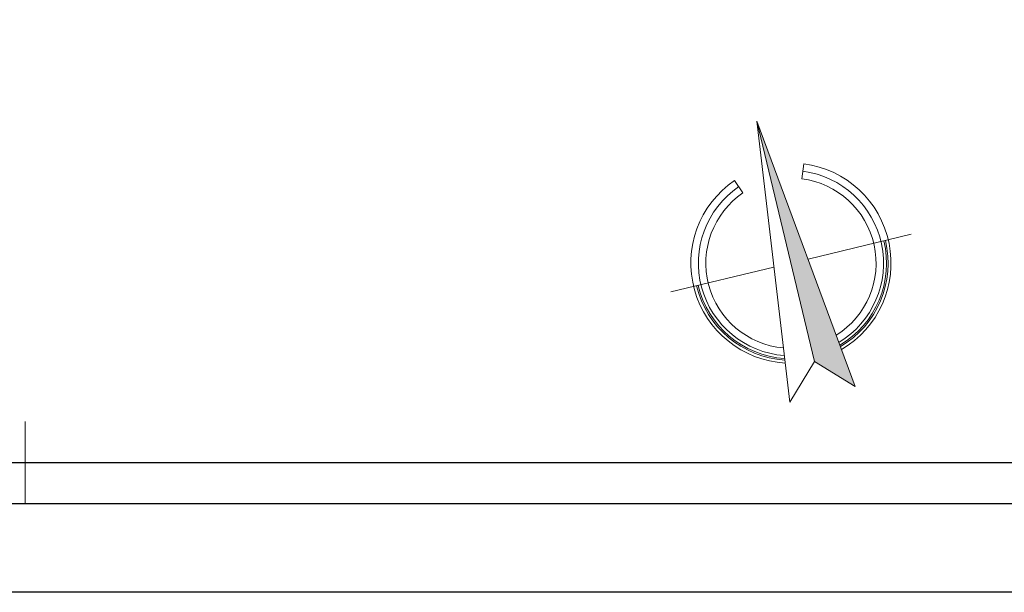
# Model space of a CAD drawing. Extents: x 1911006 to 2186114, y 709265 to 747216.
# Tile 634 of 656: x 1933985 to 1939994, y 709265 to 712759. Entities that reach past the tile are written whole.
import ezdxf

# ---------------------------------------------------------------- set-up
doc = ezdxf.new("R2010")
doc.units = 0
doc.header["$LTSCALE"] = 500
doc.header["$MEASUREMENT"] = 0
for name, color, linetype, lineweight in [('!_A_01_TENKÁ', 8, 'CONTINUOUS', 13), ('A-ANNO-NOTE', 131, 'CONTINUOUS', 9), ('G-ANNO-TTLB', 6, 'CONTINUOUS', 9)]:
    doc.layers.add(name, color=color, linetype=linetype, lineweight=lineweight)
doc.layers.add('VZT', color=7, linetype='CONTINUOUS')
doc.styles.add('Arial_2', font='arial.ttf', dxfattribs={"width": 0.7, "height": 200})

msp = doc.modelspace()

# ---------------------------------------------------------------- hatches: boundary and pattern name
at = {"layer": 'G-ANNO-TTLB'}
msp.add_hatch(color=256, dxfattribs=at).paths.add_polyline_path([(1938483.7, 712140.5), (1939084.1, 710521.4), (1938836, 710673.4)])

# ---------------------------------------------------------------- linework, layer by layer
at = {"layer": '!_A_01_TENKÁ'}
msp.add_lwpolyline([(1934018.8, 709807), (1934018.8, 710307)], dxfattribs=at)
at = {"layer": 'A-ANNO-NOTE'}
for p, q in [((1938836, 710673.4), (1938483.7, 712140.5)), ((1939084.1, 710521.4), (1938483.7, 712140.5)), ((1938483.7, 712140.5), (1938684, 710425.4)), ((1938483.7, 712140.5), (1938836, 710673.4)), ((1938483.7, 712140.5), (1938836, 710673.4)), ((1939084.1, 710521.4), (1938483.7, 712140.5)), ((1938769.6, 711879.4), (1938757.9, 711788.7)), ((1938347.5, 711778.1), (1938399, 711702.5)), ((1939425.4, 711449.8), (1938795.9, 711298.6)), ((1937958.3, 711097.5), (1938587.8, 711248.6)), ((1938684, 710425.4), (1938836, 710673.4)), ((1938836, 710673.4), (1939084.1, 710521.4)), ((1938836, 710673.4), (1939084.1, 710521.4))]:
    msp.add_line(p, q, dxfattribs=at)
for radius, start, end in [(610.8, 300.36159, 82.68918), (610.8, 124.31795, 266.64555), (519.4, 302.14824, 82.68918), (565.1, 301.18131, 82.68918), (565.1, 124.31795, 265.82582), (519.4, 124.31795, 264.85889), (583.4, 300.83743, 13.50357), (592.5, 300.67437, 13.50357), (592.5, 193.50357, 266.33277), (583.4, 193.50357, 266.1697)]:
    msp.add_arc((1938691.8, 711273.6), radius, start, end, dxfattribs=at)
at = {"layer": 'VZT', "color": 6}
msp.add_lwpolyline([(1911005.6, 747216.2), (1949003.1, 747216.2), (1949003.1, 709264.8), (1911005.6, 709264.8)], close=True, dxfattribs=at)
at = {"layer": 'VZT', "color": 7}
for points in [[(1913018.8, 709807), (1944518.8, 709807), (1944518.8, 724657), (1913018.8, 724657)], [(1913268.8, 710057), (1944268.8, 710057), (1944268.8, 724407), (1913268.8, 724407)]]:
    msp.add_lwpolyline(points, close=True, dxfattribs=at)

# ---------------------------------------------------------------- texts
at = {"layer": 'G-ANNO-TTLB', "insert": (1942582.5, 711750.8), "char_height": 196.875, "width": 3487.216, "attachment_point": 3, "style": 'Arial_2'}
msp.add_mtext('Pôdorys strechy jedálne', dxfattribs=at)

doc.saveas('drawing.dxf')
